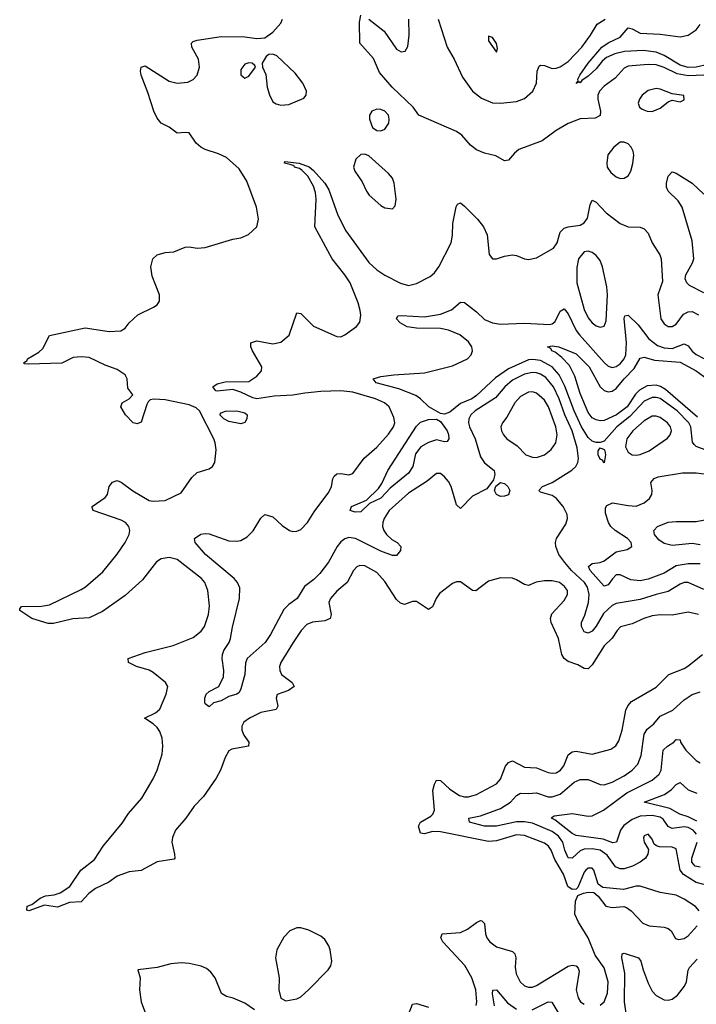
# Model space of a CAD drawing. Header units: inches. Extents: x 1449094 to 1618372, y 389908 to 534307.
# Tile 262 of 494: x 1600481 to 1603872, y 413658 to 418588. Entities that reach past the tile are written whole.
import ezdxf

# ---------------------------------------------------------------- set-up
doc = ezdxf.new("R2010")
doc.units = ezdxf.units.IN
doc.header["$MEASUREMENT"] = 0
doc.layers.add('B6401', color=7, linetype='Continuous')

msp = doc.modelspace()

# ---------------------------------------------------------------- linework, layer by layer
at = {"layer": 'B6401', "color": 5}
for points, elevation in [([(1603882, 415610), (1603830, 415620.7), (1603750, 415607.1), (1603690, 415608), (1603650, 415602.5), (1603608.9, 415590), (1603550, 415562.9), (1603491.6, 415548.4), (1603474.2, 415530), (1603449.1, 415490.9), (1603410, 415453.5), (1603350, 415358.5), (1603330, 415337.7), (1603310, 415339.2), (1603277.7, 415357.7), (1603230, 415374.5), (1603209.8, 415390), (1603197.5, 415410), (1603180.3, 415490), (1603143.7, 415570), (1603141.4, 415590), (1603146.9, 415613.1), (1603210, 415679.5), (1603226.4, 415710), (1603225.3, 415730), (1603211.7, 415750), (1603186, 415770), (1603150, 415779.1), (1603110, 415779.1), (1603068.9, 415771.1), (1603030, 415755.1), (1603010, 415759.1), (1602970, 415783.9), (1602950, 415790.9), (1602890, 415792.8), (1602830, 415776.9), (1602767.6, 415727.6), (1602750, 415729.5), (1602690, 415774), (1602670, 415774), (1602650, 415765.3), (1602585.1, 415714.9), (1602567.9, 415690), (1602550, 415647.6), (1602530, 415634), (1602470, 415675.1), (1602450, 415674.7), (1602410, 415659.3), (1602390, 415666.2), (1602370, 415685.3), (1602310, 415775), (1602270, 415820.2), (1602210, 415854.2), (1602185.4, 415854.6), (1602170, 415848.2), (1602153.1, 415830), (1602121.5, 415770), (1602070, 415726), (1602038.4, 415690), (1602030.2, 415670), (1602042.2, 415610), (1602036.9, 415590), (1602010, 415578.1), (1601947.9, 415572.1), (1601920.3, 415559.7), (1601891.8, 415530), (1601851.8, 415470), (1601790.2, 415370), (1601783.5, 415350), (1601784.2, 415330), (1601792.9, 415310), (1601846.3, 415270), (1601856.5, 415250), (1601828.4, 415230), (1601771.4, 415208.6), (1601765.8, 415190), (1601774.7, 415150), (1601765.7, 415134.3), (1601690, 415118.5), (1601633.4, 415090), (1601605, 415070), (1601593.8, 415050), (1601594.8, 415030), (1601605, 415005), (1601629.1, 414970), (1601628.2, 414950), (1601544.8, 414935.2), (1601530, 414926.6), (1601510, 414893.6), (1601486.7, 414830), (1601465.1, 414790), (1601401.8, 414698.2), (1601355.8, 414650), (1601314.2, 414590), (1601261.2, 414530), (1601246.1, 414493.9), (1601243.8, 414470), (1601257.2, 414410), (1601259.3, 414390), (1601255.8, 414384.2), (1601170, 414371.2), (1601090, 414328.2), (1601030, 414322), (1600970, 414299.6), (1600928, 414270), (1600861.8, 414238.2), (1600828, 414212), (1600788.7, 414171.3), (1600730, 414167.2), (1600670, 414144.7), (1600606, 414154), (1600526.6, 414126.6), (1600517.2, 414130), (1600519.3, 414150), (1600542.4, 414157.6), (1600583.9, 414190), (1600610, 414200.9), (1600653.5, 414206.5), (1600684, 414216), (1600732.3, 414247.7), (1600787.5, 414330), (1600856.4, 414383.6), (1600899.9, 414450), (1600994.3, 414565.7), (1601026, 414614), (1601092.6, 414690), (1601150, 414786.5), (1601170, 414830.3), (1601195.8, 414910), (1601199.1, 414950), (1601195.9, 414990), (1601183.5, 415023.5), (1601170, 415043.1), (1601150, 415061.7), (1601106.6, 415090), (1601162.5, 415117.5), (1601184, 415136), (1601214.7, 415210), (1601223.6, 415250), (1601212, 415270), (1601150, 415319.1), (1601130, 415330.9), (1601066.6, 415350), (1601026.6, 415370), (1601024, 415390), (1601110, 415418.8), (1601250, 415454.4), (1601350, 415494.7), (1601390, 415526.7), (1601406.8, 415550), (1601426.5, 415610), (1601432.3, 415652.3), (1601424.6, 415730), (1601408.2, 415770), (1601392.9, 415790), (1601270, 415885.4), (1601230, 415894.8), (1601190, 415887.8), (1601166.4, 415873.6), (1601095.9, 415784.1), (1601010, 415704.5), (1600895.7, 415624.3), (1600830, 415592.6), (1600748.3, 415588.3), (1600650, 415565.2), (1600624.7, 415564.7), (1600542.9, 415590), (1600481.2, 415630), (1600482, 415638), (1600489.7, 415650.3), (1600590, 415651.3), (1600630, 415657.6), (1600790, 415735), (1600811.6, 415748.4), (1600897.4, 415822.6), (1600970, 415911.6), (1601009.8, 415970), (1601029.7, 416010), (1601032.4, 416030), (1601028, 416050), (1601011.5, 416070), (1600990, 416082.2), (1600848.7, 416130), (1600845.2, 416145.2), (1600845.2, 416150), (1600910, 416194.9), (1600920.5, 416210), (1600929.8, 416250.2), (1600946.9, 416273.1), (1600970, 416280.3), (1600990, 416273.1), (1601048.8, 416228.8), (1601130, 416180.7), (1601150, 416177.3), (1601210, 416180.3), (1601290, 416218.7), (1601343.5, 416296.5), (1601370, 416320.7), (1601430, 416339.5), (1601446.6, 416350), (1601459.7, 416370), (1601465.4, 416434.6), (1601460.8, 416470), (1601453.2, 416490), (1601381.5, 416630), (1601364.8, 416644.8), (1601330, 416659.7), (1601210, 416683.8), (1601152.8, 416687.2), (1601135.8, 416684.2), (1601124.6, 416675.4), (1601118.3, 416661.7), (1601090, 416573.2), (1601070, 416563.7), (1601049.7, 416569.7), (1601012, 416610), (1600987.3, 416650), (1600994, 416670), (1601029, 416690), (1601048.7, 416710), (1601023.3, 416743.3), (1601020.5, 416790), (1601009.8, 416809.8), (1600970, 416835.9), (1600910, 416858.3), (1600830, 416895.8), (1600790, 416900.5), (1600750, 416897.3), (1600691.8, 416868.2), (1600523.1, 416863.1), (1600505.4, 416865.4), (1600500.9, 416870), (1600518, 416882), (1600521.1, 416890), (1600576.4, 416923.6), (1600597.6, 416942.4), (1600630, 417007.4), (1600810, 417045), (1600930, 417026), (1600988.7, 417030), (1601010, 417042.8), (1601030, 417070.8), (1601074, 417110), (1601152.1, 417147.9), (1601170, 417161), (1601181.2, 417178.8), (1601182, 417210), (1601144.6, 417304.6), (1601138.2, 417350), (1601147.9, 417390), (1601170, 417410.2), (1601210, 417421.5), (1601253.7, 417426.3), (1601310, 417448.5), (1601330, 417450.3), (1601370, 417444.6), (1601410, 417447.2), (1601550, 417488.9), (1601590, 417496), (1601627.9, 417512.1), (1601668.8, 417551.2), (1601677.2, 417590), (1601668, 417650), (1601619.2, 417779.2), (1601581.4, 417841.4), (1601517.7, 417897.7), (1601477, 417917), (1601410, 417938.2), (1601389.6, 417950), (1601366.3, 417970), (1601330, 418021.2), (1601310, 418023.7), (1601270, 418019.3), (1601229.6, 418049.6), (1601189.8, 418069.8), (1601170, 418095.1), (1601152.6, 418130), (1601123.7, 418223.7), (1601089.6, 418310), (1601087, 418330), (1601090, 418350.8), (1601110, 418357.3), (1601230, 418281), (1601270, 418269.4), (1601324.1, 418275.9), (1601350, 418289), (1601369.7, 418310), (1601382, 418350), (1601376.4, 418390), (1601343.6, 418450), (1601342, 418470), (1601350, 418478), (1601370, 418484.9), (1601490, 418503.6), (1601610, 418502.6), (1601670, 418494), (1601710, 418498), (1601750, 418524.9), (1601789.6, 418570), (1601798.4, 418590)], 480), ([(1603950, 418312.3), (1603830, 418306.6), (1603776.1, 418316.1), (1603710, 418348.1), (1603670, 418362.1), (1603630, 418364.4), (1603530, 418355.9), (1603510, 418344.9), (1603464.8, 418295.2), (1603410, 418255.4), (1603386.4, 418230), (1603378.6, 418210), (1603377.6, 418190), (1603391.8, 418130), (1603390, 418108.5), (1603364.8, 418095.2), (1603290, 418091.6), (1603230, 418067.5), (1603170, 418033.5), (1603099, 417981), (1602982.5, 417937.5), (1602959.7, 417920.3), (1602930, 417884.2), (1602910, 417881.3), (1602866.8, 417906.8), (1602810, 417919.6), (1602770, 417935.8), (1602739.9, 417959.9), (1602696.1, 418010), (1602670, 418028.8), (1602482, 418110), (1602452.7, 418150), (1602348.2, 418250), (1602283.6, 418323.6), (1602253.4, 418393.4), (1602185.1, 418470), (1602184.4, 418575.6), (1602190, 418611)], 460), ([(1602230, 418590.4), (1602308.2, 418530), (1602370, 418440.5), (1602393.4, 418426.6), (1602413.2, 418430), (1602426.8, 418453.2), (1602433.3, 418510), (1602431.6, 418590)], 460), ([(1602577.3, 418590), (1602623.9, 418450), (1602658.9, 418390), (1602699.7, 418299.7), (1602750, 418230.2), (1602794.5, 418194.5), (1602850, 418171), (1602890, 418169.5), (1602970, 418178.4), (1603010, 418193.1), (1603052.2, 418230), (1603070.5, 418270), (1603074.2, 418330), (1603084.5, 418355.5), (1603090, 418359.6), (1603110, 418358.4), (1603150, 418344.2), (1603170, 418345), (1603190, 418352.2), (1603230, 418378), (1603297.4, 418450), (1603341.7, 418510), (1603373.9, 418566.1), (1603415.6, 418590)], 460), ([(1603930, 418363.4), (1603870, 418351.1), (1603830, 418348.2), (1603790, 418359.7), (1603710, 418408.5), (1603670, 418425.3), (1603605.7, 418434.3), (1603511.2, 418428.8), (1603463.4, 418416.6), (1603421.2, 418398.8), (1603400, 418380), (1603370, 418341.4), (1603330, 418305), (1603297.2, 418282.8), (1603290, 418272), (1603283.6, 418276.4), (1603270, 418268.7), (1603279.1, 418280.9), (1603278, 418290), (1603287.4, 418310), (1603330, 418370.8), (1603398.8, 418450), (1603430, 418471.7), (1603490, 418500.1), (1603530, 418547.6), (1603550, 418542.3), (1603590, 418520.9), (1603690, 418514.9), (1603790, 418501.6), (1603830, 418510.9), (1603870, 418536.8), (1603890, 418563.2)], 440), ([(1603910, 415735.2), (1603831.5, 415770), (1603810, 415769.2), (1603790, 415761.5), (1603730, 415724.1), (1603670, 415710.4), (1603590, 415684), (1603470, 415665.3), (1603450, 415655.6), (1603405.7, 415614.3), (1603370, 415551.6), (1603350, 415526.8), (1603330, 415516.8), (1603310, 415522.9), (1603295.7, 415550), (1603295.7, 415570), (1603313.3, 415606.7), (1603331.2, 415670), (1603334.4, 415710), (1603327, 415747), (1603311.8, 415770), (1603245.3, 415830), (1603213, 415870), (1603182.7, 415910), (1603168.4, 415950), (1603166.6, 415970), (1603171.2, 415990), (1603218, 416062), (1603226.2, 416090), (1603224.5, 416110), (1603204.6, 416150), (1603170, 416192), (1603150, 416205.8), (1603090, 416222.9), (1603082, 416230), (1603101.2, 416250), (1603150, 416271.4), (1603247.6, 416332.4), (1603267.6, 416350), (1603277.8, 416370), (1603280.9, 416390), (1603275, 416445), (1603250.2, 416530), (1603212.6, 416610), (1603183.8, 416690), (1603155.9, 416750), (1603117, 416797), (1603090, 416813.4), (1603070, 416819), (1603050, 416820.8), (1603010, 416813.5), (1602950, 416783), (1602911.6, 416750), (1602865.3, 416694.7), (1602762.6, 416630), (1602741.9, 416610), (1602731.7, 416590), (1602730.1, 416570), (1602735.1, 416550), (1602763.8, 416490), (1602790, 416398.5), (1602810, 416369.4), (1602858, 416330), (1602861.3, 416310), (1602856, 416284), (1602821.2, 416238.8), (1602750, 416201.8), (1602690, 416140.5), (1602670, 416159.6), (1602643.4, 416250), (1602630, 416275.6), (1602610, 416299.8), (1602590, 416315.1), (1602570, 416316.3), (1602522.5, 416277.5), (1602430, 416216.7), (1602332.6, 416130), (1602307, 416090), (1602300.1, 416070), (1602299.1, 416050), (1602305.1, 416030), (1602319, 416010), (1602345.7, 415985.7), (1602372, 415970), (1602390.3, 415950), (1602388.9, 415930), (1602370, 415905.1), (1602350, 415905), (1602290, 415927.1), (1602164, 415990), (1602130, 415995.9), (1602110, 415989.2), (1602090, 415973.1), (1602071.8, 415950), (1602028.1, 415871.9), (1601984.6, 415815.4), (1601954.9, 415785.1), (1601908.5, 415750), (1601871.3, 415690), (1601830, 415660.2), (1601805.2, 415634.8), (1601738.1, 415510), (1601710.7, 415470), (1601621.7, 415390), (1601613, 415367), (1601610.1, 415309.9), (1601590, 415237), (1601580.5, 415219.5), (1601570, 415210.8), (1601530, 415199.8), (1601490, 415178.2), (1601452.8, 415167.2), (1601430, 415148), (1601410, 415162), (1601408.5, 415168.5), (1601408.4, 415190), (1601416.2, 415210), (1601430, 415223.8), (1601479.3, 415250), (1601501.8, 415298.2), (1601504.5, 415330), (1601495.8, 415390), (1601497.1, 415410), (1601504.3, 415430), (1601531.4, 415470), (1601538, 415490), (1601547, 415547), (1601583.2, 415690), (1601583.6, 415743.6), (1601572.6, 415770), (1601555.6, 415790), (1601412.8, 415910), (1601360.9, 415970), (1601357.2, 415990), (1601388.4, 416011.6), (1601410, 416014.6), (1601430, 416012.8), (1601530, 415978.6), (1601570, 415976.1), (1601590, 415980.9), (1601621.4, 415998.6), (1601651.8, 416028.2), (1601690, 416091.3), (1601710, 416110.8), (1601750, 416098), (1601795.9, 416055.9), (1601833.4, 416030), (1601850, 416025), (1601870, 416026.2), (1601890, 416034.9), (1601923.1, 416070), (1601956.5, 416123.5), (1602030, 416222), (1602043.8, 416250), (1602050.7, 416289.3), (1602057.3, 416302.7), (1602070, 416313.6), (1602090, 416315.2), (1602130, 416309.3), (1602150, 416315.6), (1602207, 416393), (1602270, 416448.4), (1602330, 416512.1), (1602354.9, 416550), (1602360.2, 416570), (1602356.5, 416596.5), (1602331.9, 416650), (1602308.6, 416670), (1602264.7, 416690), (1602150, 416722.5), (1602090, 416729.6), (1601990, 416726.4), (1601910, 416718.5), (1601850, 416707.3), (1601756.8, 416703.2), (1601670, 416690.4), (1601650, 416693.9), (1601590, 416723.2), (1601550, 416736.3), (1601470, 416728.1), (1601463.7, 416730), (1601449.2, 416750), (1601470, 416764.9), (1601510, 416774.9), (1601630, 416775.8), (1601670, 416802.8), (1601692.8, 416830), (1601695, 416850), (1601647.6, 416930), (1601639.5, 416950), (1601639, 416970), (1601670, 416980.4), (1601750, 416964.9), (1601790, 416973.1), (1601831.2, 417008.8), (1601870, 417120.5), (1601890, 417117.4), (1601953.1, 417053.1), (1602070, 417002.4), (1602090, 417000.5), (1602110, 417010.4), (1602168.6, 417051.4), (1602185.9, 417074.1), (1602190.7, 417109.3), (1602187.9, 417132.1), (1602177.2, 417170), (1602136.6, 417270), (1602110.8, 417310.8), (1602047.2, 417390), (1601960.7, 417550), (1601967.2, 417690), (1601963.5, 417723.5), (1601954.1, 417754.1), (1601924.7, 417804.7), (1601894.5, 417834.5), (1601882.8, 417842.8), (1601858, 417850), (1601855.9, 417855.9), (1601842, 417862), (1601808.2, 417870), (1601810, 417878), (1601881, 417870), (1601930.9, 417850.9), (1601952.7, 417832.7), (1602010, 417769.1), (1602030, 417736.1), (1602075, 417610), (1602114.6, 417530), (1602230, 417372.9), (1602270, 417335.8), (1602310, 417308.6), (1602390, 417268.1), (1602430, 417256.5), (1602470, 417266.7), (1602537.8, 417302.2), (1602559.8, 417320.2), (1602581, 417350), (1602642.9, 417470), (1602649.8, 417509.8), (1602652.1, 417567.9), (1602668.3, 417651.7), (1602675.1, 417664.9), (1602690, 417670.4), (1602710, 417654.9), (1602774.4, 417590), (1602805.3, 417550), (1602824, 417510), (1602833, 417413), (1602850, 417390.8), (1602870, 417390.7), (1602910, 417403.8), (1602950, 417410.4), (1602970, 417408), (1603010, 417390.5), (1603030, 417388), (1603070, 417395.8), (1603155.8, 417444.2), (1603174, 417470), (1603190, 417524), (1603210, 417544.9), (1603230, 417551.5), (1603290, 417558.7), (1603309.8, 417570.2), (1603326.3, 417593.7), (1603338.9, 417661.1), (1603350, 417684), (1603370, 417674), (1603420.2, 417620.2), (1603490, 417566.7), (1603530, 417551.6), (1603590, 417548.8), (1603610, 417541.1), (1603630, 417518.4), (1603651, 417470), (1603688.1, 417410), (1603695.5, 417390), (1603702.8, 417277.2), (1603678.6, 417210), (1603694.4, 417090), (1603710, 417065.8), (1603730, 417052.6), (1603750, 417051.5), (1603770, 417064), (1603807.1, 417112.9), (1603830, 417125.6), (1603850, 417126.7), (1603882, 417110)], 460), ([(1603910, 417220.2), (1603836.6, 417256.6), (1603824.7, 417270), (1603816.4, 417290), (1603819.2, 417310), (1603853.2, 417370), (1603859.4, 417390), (1603850, 417480.9), (1603799.8, 417650), (1603781.3, 417681.3), (1603731.2, 417730), (1603722.7, 417750), (1603721.5, 417770), (1603730, 417804), (1603750, 417826.4), (1603770, 417819), (1603850, 417770.2), (1603910, 417714.9)], 460), ([(1603930, 416429.3), (1603870.7, 416450.7), (1603860.3, 416460.3), (1603852.5, 416472.5), (1603843.4, 416550), (1603834.7, 416570), (1603776.2, 416630), (1603690, 416690.7), (1603670, 416696.6), (1603650, 416696.2), (1603610, 416677.7), (1603538.5, 416601.5), (1603473.8, 416550), (1603410, 416477.3), (1603390, 416471.2), (1603370, 416471.6), (1603350, 416477.9), (1603330, 416495.3), (1603295.8, 416550), (1603259.1, 416630), (1603213.4, 416753.4), (1603184.2, 416810), (1603149, 416850), (1603090, 416881.1), (1603052.9, 416887.1), (1603030, 416884.2), (1602930, 416839.7), (1602865.1, 416794.9), (1602770, 416706.3), (1602745.9, 416690), (1602690, 416665.6), (1602637.3, 416622.7), (1602610, 416612.8), (1602590, 416615.7), (1602531.7, 416650), (1602489.9, 416689.9), (1602465.5, 416705.5), (1602380.3, 416740.3), (1602267.3, 416770), (1602252.7, 416790), (1602290, 416802), (1602355.3, 416810), (1602510, 416819.8), (1602650, 416854.1), (1602724.6, 416890), (1602743.2, 416910), (1602749.9, 416930), (1602746.6, 416950), (1602730, 416974.4), (1602686.5, 417010), (1602630, 417033.3), (1602590, 417042.3), (1602470, 417043.6), (1602422, 417050), (1602387.3, 417070), (1602369.3, 417090.7), (1602375.3, 417104.7), (1602392.5, 417107.5), (1602510, 417099.7), (1602590, 417114), (1602644.6, 417135.4), (1602690, 417172.9), (1602710, 417172.6), (1602770, 417126), (1602810, 417086.3), (1602850, 417069.5), (1602890, 417064.1), (1603010, 417069.1), (1603137.9, 417062.1), (1603150, 417065.1), (1603163.9, 417076.1), (1603190, 417128.8), (1603210, 417140.3), (1603230, 417115.2), (1603270, 417031.8), (1603285.6, 417010), (1603410, 416870.8), (1603430, 416852.9), (1603450, 416846.6), (1603470, 416850.8), (1603490, 416865), (1603510, 416889.4), (1603517.9, 416910), (1603522.3, 416970), (1603510, 417092), (1603514, 417106), (1603530, 417108.9), (1603580.6, 417060.6), (1603634.4, 416990), (1603676.9, 416956.9), (1603710, 416944.5), (1603750, 416941.9), (1603810, 416964.5), (1603830, 416955.3), (1603850, 416928.9), (1603870, 416912.2), (1603910, 416892.3)], 440), ([(1603877.7, 416597.7), (1603716.9, 416736.9), (1603691.9, 416751.9), (1603670, 416757.6), (1603625.9, 416754.1), (1603586.5, 416733.5), (1603566.8, 416713.2), (1603524.4, 416650), (1603472.2, 416610), (1603410, 416581.9), (1603390, 416579.6), (1603370, 416583.7), (1603350, 416594.8), (1603330, 416620.4), (1603290, 416716.2), (1603262.8, 416802.8), (1603236.2, 416856.2), (1603197.2, 416897.2), (1603163.6, 416923.6), (1603148, 416930), (1603142, 416942), (1603125.2, 416950), (1603150, 416954.4), (1603182.8, 416950), (1603270, 416915.6), (1603335.3, 416850), (1603390.1, 416750.1), (1603410, 416731.5), (1603430, 416724.8), (1603450, 416727.4), (1603470, 416741.6), (1603509.4, 416790), (1603559.3, 416840.7), (1603590, 416893.8), (1603610, 416898), (1603662.4, 416882.4), (1603790, 416873.3), (1603870, 416830), (1603963.3, 416763.3)], 420), ([(1603890, 415863.1), (1603830, 415863.2), (1603770, 415853), (1603710, 415816.4), (1603630, 415787.3), (1603590, 415777.5), (1603543.1, 415783.1), (1603490, 415809.1), (1603470, 415807.5), (1603450.9, 415789.1), (1603430, 415758.6), (1603410, 415752.4), (1603339.4, 415830), (1603331.6, 415850), (1603350, 415864.4), (1603390, 415869.6), (1603410, 415878.3), (1603470, 415923.6), (1603525, 415935), (1603548.9, 415950), (1603544.7, 415970), (1603526.5, 415990), (1603465.7, 416030), (1603443.5, 416050), (1603432.1, 416070), (1603417.1, 416117.1), (1603416.6, 416143.4), (1603423.7, 416156.3), (1603450.8, 416169.2), (1603530, 416154.7), (1603570, 416152.2), (1603610, 416168.1), (1603636.4, 416190), (1603648.4, 416210), (1603650.9, 416230), (1603643, 416270), (1603659.6, 416290), (1603680.9, 416299.1), (1603801.6, 416318.4), (1603870, 416318.8), (1603950, 416308.6)], 440), ([(1603890, 415958.2), (1603850, 415965), (1603750, 415955.5), (1603710, 415965.4), (1603682.9, 415982.9), (1603662, 416010), (1603659.3, 416030), (1603676.9, 416050), (1603730, 416071.3), (1603770, 416075.9), (1603870, 416074.9), (1603949.6, 416090)], 420), ([(1603886.1, 414126.1), (1603867.3, 414147.3), (1603810, 414184.6), (1603770, 414204.1), (1603690, 414218), (1603590, 414248.8), (1603570, 414248.7), (1603507.3, 414232.7), (1603402.9, 414242.9), (1603379.7, 414259.7), (1603358, 414330), (1603350, 414339.7), (1603330, 414340.4), (1603318.3, 414330), (1603310, 414319.7), (1603277.1, 414242.9), (1603270, 414235.1), (1603250, 414232.1), (1603228.5, 414248.5), (1603205.3, 414310), (1603163, 414383), (1603144.7, 414430), (1603131.7, 414450), (1603110, 414464.4), (1603010, 414503.4), (1602970, 414506), (1602870, 414476), (1602830, 414472.9), (1602590, 414521.7), (1602550, 414522.7), (1602510, 414512.3), (1602490, 414514.7), (1602480.2, 414550), (1602489.8, 414570), (1602540.5, 414599.5), (1602551.3, 414610), (1602560.4, 414630), (1602551.4, 414728.6), (1602559.2, 414760.8), (1602570, 414779.6), (1602590, 414778.2), (1602635.9, 414735.9), (1602684.1, 414704.1), (1602710, 414697), (1602730, 414697.4), (1602770, 414708), (1602870, 414761.1), (1602890, 414786), (1602915.2, 414850), (1602930, 414869.3), (1602950, 414877.4), (1603010, 414845.8), (1603070, 414841.9), (1603130, 414818.3), (1603150, 414814.6), (1603170, 414817.7), (1603190.6, 414830), (1603207.2, 414852.8), (1603230, 414907.1), (1603250, 414921.4), (1603270, 414925.3), (1603350, 414910.8), (1603443.9, 414936.1), (1603467.6, 414952.4), (1603483.1, 414976.9), (1603500.7, 415030), (1603518, 415130), (1603528.4, 415151.6), (1603546.4, 415173.6), (1603670, 415245.3), (1603733.3, 415310), (1603810, 415339.8), (1603828.2, 415351.8), (1603902.4, 415410)], 480), ([(1603910, 414257.5), (1603870, 414268.5), (1603807.7, 414307.7), (1603790.8, 414330), (1603770, 414436), (1603750, 414444.9), (1603686.7, 414446.7), (1603671.5, 414451.5), (1603660, 414460), (1603650, 414485.2), (1603630, 414509.4), (1603610, 414501.2), (1603606.3, 414490), (1603610.6, 414470), (1603632.4, 414432.4), (1603628.9, 414410), (1603616.9, 414390), (1603590.3, 414370), (1603551.6, 414350), (1603510, 414337), (1603490, 414335.6), (1603466.3, 414346.3), (1603425.1, 414405.1), (1603389.7, 414430), (1603350, 414435.9), (1603310, 414434), (1603290, 414425.7), (1603250, 414389.2), (1603230, 414391.9), (1603212.3, 414430), (1603201.9, 414470), (1603180.4, 414500.4), (1603150, 414522.8), (1603050, 414564.7), (1603010, 414571.7), (1602970, 414572.3), (1602870.4, 414550.4), (1602810, 414549.9), (1602735.4, 414570), (1602732, 414590), (1602790, 414601.3), (1602890, 414638), (1602940.2, 414670), (1602970, 414702.7), (1602990, 414715.5), (1603030, 414712.7), (1603070, 414716.8), (1603130, 414697.3), (1603150, 414696.8), (1603190, 414710.6), (1603259.9, 414770), (1603290, 414783.4), (1603330, 414783), (1603390, 414759.1), (1603410, 414756.5), (1603450, 414769.4), (1603510, 414801.6), (1603550.7, 414830), (1603579.2, 414860.8), (1603595.7, 414904.3), (1603610, 415010.3), (1603625, 415035), (1603658, 415062), (1603690, 415101.3), (1603753.8, 415130), (1603810, 415182.2), (1603850, 415209.3), (1603890, 415222)], 460), ([(1603872.2, 414510), (1603856, 414530), (1603830, 414543.8), (1603810, 414545.8), (1603750, 414537.8), (1603730, 414548.6), (1603705.7, 414585.7), (1603690, 414595.5), (1603650, 414604.1), (1603590, 414600.1), (1603550, 414584), (1603507.6, 414552.4), (1603491.3, 414530), (1603471, 414469), (1603453, 414467), (1603404.6, 414484.6), (1603270, 414503.9), (1603250, 414513.8), (1603162.1, 414582.1), (1603146.2, 414590), (1603146.9, 414593.1), (1603158.8, 414601.2), (1603250, 414613.5), (1603330, 414599.7), (1603350, 414602.2), (1603405.7, 414630), (1603523.2, 414716.8), (1603650, 414779.8), (1603685, 414810), (1603695.8, 414830), (1603706.2, 414930), (1603727, 414950), (1603758.7, 414970), (1603770, 414983.8), (1603790, 414982.8), (1603792.8, 414970), (1603818.4, 414930), (1603870, 414878), (1603890, 414867.5)], 440), ([(1603874.5, 414574.5), (1603830, 414597.3), (1603789.7, 414609.7), (1603738.9, 414638.9), (1603609.6, 414670), (1603711.8, 414708.2), (1603746.8, 414733.2), (1603770, 414758), (1603790, 414767.8), (1603830, 414732), (1603874.3, 414714.3)], 420), ([(1603890, 414345.3), (1603865.6, 414350), (1603849.5, 414369.5), (1603848.4, 414390), (1603875, 414470)], 440), ([(1603390, 413653.1), (1603410, 413670.4), (1603426.5, 413713.5), (1603430.4, 413770), (1603410, 413840.4), (1603364.2, 413904.2), (1603330, 413991.1), (1603282, 414070), (1603263.1, 414110), (1603266.2, 414173.8), (1603278, 414202), (1603305.6, 414214.4), (1603330, 414218.9), (1603357.2, 414217.2), (1603379.4, 414199.4), (1603418, 414150), (1603450, 414143.2), (1603508.1, 414148.1), (1603522.3, 414142.3), (1603545.4, 414125.4), (1603603.9, 414063.9), (1603634.8, 414050), (1603710, 414044.1), (1603730, 414038.2), (1603745.1, 414025.1), (1603767.4, 413987.4), (1603781.7, 413981.7), (1603810, 413986.8), (1603830, 414001), (1603875.4, 414050)], 480), ([(1602767.9, 413652.1), (1602771.8, 413670), (1602766.2, 413730), (1602747.4, 413790), (1602712.1, 413852.1), (1602601.7, 413970), (1602592, 413990), (1602598, 414010), (1602690, 414017.5), (1602725.8, 414034.2), (1602770, 414068), (1602790, 414077.8), (1602796, 414076), (1602810, 414062.8), (1602815.6, 414010), (1602821.6, 413990), (1602836.5, 413970), (1602870, 413945.4), (1602950, 413921.5), (1602962.3, 413910), (1602966.7, 413890), (1602963.6, 413843.6), (1602968.6, 413810), (1602989.3, 413770), (1603010, 413750.2), (1603030, 413743.5), (1603050, 413744.4), (1603070, 413752), (1603230, 413849.4), (1603250, 413853.4), (1603270, 413850.2), (1603279.3, 413839.3), (1603283.7, 413823.7), (1603269.5, 413730), (1603278.9, 413690), (1603290.8, 413670.8), (1603310, 413657.8)], 480), ([(1603535.2, 413510), (1603512.2, 413670), (1603513.3, 413813.3), (1603498.3, 413890), (1603499.5, 413910), (1603510, 413914.2), (1603582.3, 413890), (1603594.3, 413874.3), (1603605.1, 413830), (1603630, 413763.1), (1603650, 413723.9), (1603670, 413702), (1603710, 413680.7), (1603730, 413678.2), (1603750, 413682.8), (1603776.7, 413703.3), (1603812, 413748), (1603823, 413770), (1603831.4, 413828.6), (1603837.4, 413842.6), (1603876.5, 413883.5)], 460), ([(1601658.5, 413630), (1601610, 413662.9), (1601551.7, 413688.3), (1601517.3, 413697.3), (1601492.7, 413712.7), (1601461.1, 413790), (1601439.4, 413819.4), (1601417.6, 413837.6), (1601390, 413849), (1601330, 413862.3), (1601290, 413866), (1601239, 413861), (1601170, 413842.6), (1601074, 413830), (1601084.4, 413790), (1601082.4, 413730), (1601090.2, 413670), (1601112, 413612)], 520), ([(1602859.9, 413650), (1602849.9, 413710.1), (1602851.8, 413728.2), (1602869.7, 413730.3), (1602925.4, 413665.4), (1602970, 413634.2)], 460), ([(1602430, 413606.7), (1602450, 413658), (1602470, 413661.4), (1602530, 413643.7)], 480), ([(1603049.6, 413630), (1603130, 413670.1), (1603147.8, 413667.8), (1603181.9, 413610)], 460)]:
    msp.add_lwpolyline(points, dxfattribs=dict(at, elevation=elevation))
for points, elevation in [([(1602830, 418506), (1602830, 418482), (1602870, 418424.7), (1602875.5, 418444.5), (1602870, 418468), (1602850, 418499)], 480), ([(1601630, 418371.8), (1601610, 418364.5), (1601590, 418339), (1601590, 418312), (1601601.1, 418301.1), (1601610, 418295.5), (1601630, 418305.5), (1601662, 418350), (1601659, 418359), (1601646, 418370)], 480), ([(1601750, 418416), (1601730, 418413.2), (1601716.3, 418403.7), (1601696, 418370), (1601698, 418350), (1601714, 418314), (1601720.8, 418250), (1601732.3, 418212.3), (1601750, 418177.3), (1601766.9, 418166.9), (1601790, 418160.4), (1601830, 418163.8), (1601905.1, 418194.9), (1601917.2, 418210), (1601918.4, 418230), (1601900.4, 418270), (1601860.8, 418320.8), (1601770, 418406.6)], 480), ([(1603670, 418242.8), (1603630, 418233.8), (1603599.6, 418210), (1603586.3, 418190), (1603580.3, 418170), (1603586.4, 418150), (1603600.4, 418140.4), (1603626, 418130), (1603650, 418128), (1603690, 418144.9), (1603730, 418177.1), (1603750, 418185.5), (1603790, 418177.3), (1603810, 418187.3), (1603808.9, 418208.9), (1603750, 418216.2), (1603690, 418240.9)], 480), ([(1602270, 418139.2), (1602245.5, 418130), (1602234, 418110), (1602233.7, 418090), (1602249, 418049), (1602270, 418032.7), (1602290, 418032.2), (1602310, 418040.3), (1602330.7, 418070), (1602333.2, 418090), (1602328.5, 418110), (1602310, 418130.8), (1602290, 418138.8)], 480), ([(1603510, 417975), (1603490, 417974.5), (1603458, 417950), (1603428.6, 417911.4), (1603422.6, 417870), (1603425.6, 417850), (1603442.5, 417822.5), (1603470, 417800.8), (1603490, 417793.1), (1603510, 417793.7), (1603530, 417806), (1603542.6, 417830), (1603552.6, 417867.4), (1603557.7, 417910), (1603555, 417930), (1603545.1, 417950), (1603530, 417966)], 480), ([(1602210, 417914.5), (1602190, 417913.6), (1602165.3, 417890), (1602154, 417850), (1602160.4, 417830), (1602196.9, 417776.9), (1602218.4, 417730), (1602233, 417710), (1602290, 417658), (1602310, 417645.5), (1602350, 417641), (1602363.2, 417656.8), (1602367, 417690), (1602357.4, 417770), (1602350, 417795.1), (1602330, 417818.4), (1602230, 417907)], 480), ([(1603330, 417429.6), (1603310, 417425.1), (1603281.5, 417390), (1603272.5, 417347.5), (1603272.9, 417270), (1603310, 417137), (1603330, 417094.9), (1603350.3, 417070), (1603370, 417055.2), (1603390, 417047.9), (1603410, 417052.7), (1603419.9, 417080.1), (1603426, 417210), (1603423.4, 417250), (1603401.8, 417350), (1603390, 417381.6), (1603370, 417407.8), (1603350, 417422.4)], 460), ([(1603050, 416724.9), (1603030, 416723.4), (1602990, 416701), (1602962.5, 416670), (1602921.5, 416598.5), (1602899.6, 416570), (1602892.4, 416550), (1602895.2, 416530), (1602904.7, 416510), (1602921.6, 416490), (1602973.6, 416453.6), (1603017.8, 416410), (1603050, 416397.5), (1603070, 416396.6), (1603110, 416409.4), (1603144.9, 416435.1), (1603166.9, 416470), (1603174.1, 416510), (1603168.4, 416550), (1603130.3, 416650), (1603110, 416683.2), (1603070, 416718.7)], 480), ([(1601590, 416564), (1601530, 416576.8), (1601503.5, 416590), (1601483.8, 416610), (1601490, 416618.9), (1601511.8, 416628.2), (1601570, 416629.2), (1601610, 416619.5), (1601621.3, 416610), (1601618.7, 416590), (1601608.7, 416571.3)], 460), ([(1603670, 416602.9), (1603650, 416602.2), (1603610, 416580.2), (1603554.2, 416530), (1603524.1, 416490), (1603517, 416450), (1603530, 416422.2), (1603549.6, 416409.6), (1603570, 416407.7), (1603590, 416410.9), (1603635.1, 416430), (1603727.1, 416492.9), (1603740.9, 416510), (1603746.6, 416530), (1603742.8, 416550), (1603727.4, 416570), (1603690, 416596.3)], 460), ([(1602610, 416473.5), (1602570, 416483.7), (1602530, 416471.1), (1602490.4, 416449.6), (1602465.2, 416414.8), (1602450.6, 416350), (1602430, 416318), (1602338.3, 416241.7), (1602290, 416192.4), (1602233.8, 416166.2), (1602190, 416124.4), (1602162, 416122), (1602137.2, 416130), (1602144.5, 416150), (1602218.3, 416181.7), (1602278.6, 416241.4), (1602295, 416265), (1602325.6, 416330), (1602470, 416553.5), (1602490, 416572.3), (1602530, 416585.8), (1602570, 416587.3), (1602590, 416576.8), (1602622.6, 416530), (1602630, 416510.3), (1602630.9, 416489.1), (1602623.4, 416476.6)], 440), ([(1603410, 416369.5), (1603401.7, 416381.7), (1603390, 416388), (1603378.9, 416410), (1603380.4, 416430), (1603390, 416443.7), (1603410, 416436), (1603413.2, 416430), (1603417.1, 416410)], 440), ([(1602890, 416201.2), (1602869.9, 416209.9), (1602860.5, 416230), (1602867.5, 416252.5), (1602889.7, 416270.3), (1602910, 416266), (1602927.2, 416250), (1602936.5, 416230), (1602930, 416208.4), (1602910, 416201.4)], 460), ([(1601870, 414041.6), (1601834.4, 414025.6), (1601805.5, 413994.5), (1601770.2, 413930), (1601762.8, 413890), (1601780.7, 413790), (1601779, 413730), (1601789, 413689), (1601815.6, 413675.6), (1601870, 413684.6), (1601890, 413695.8), (1601930, 413731.8), (1602026.4, 413830), (1602040.3, 413850), (1602045.4, 413874.6), (1602037.2, 413930), (1602030, 413951.1), (1602010, 413982.4), (1601990, 413998.4), (1601930, 414028.7), (1601890, 414040.5)], 520)]:
    msp.add_lwpolyline(points, close=True, dxfattribs=dict(at, elevation=elevation))

doc.saveas('drawing.dxf')
